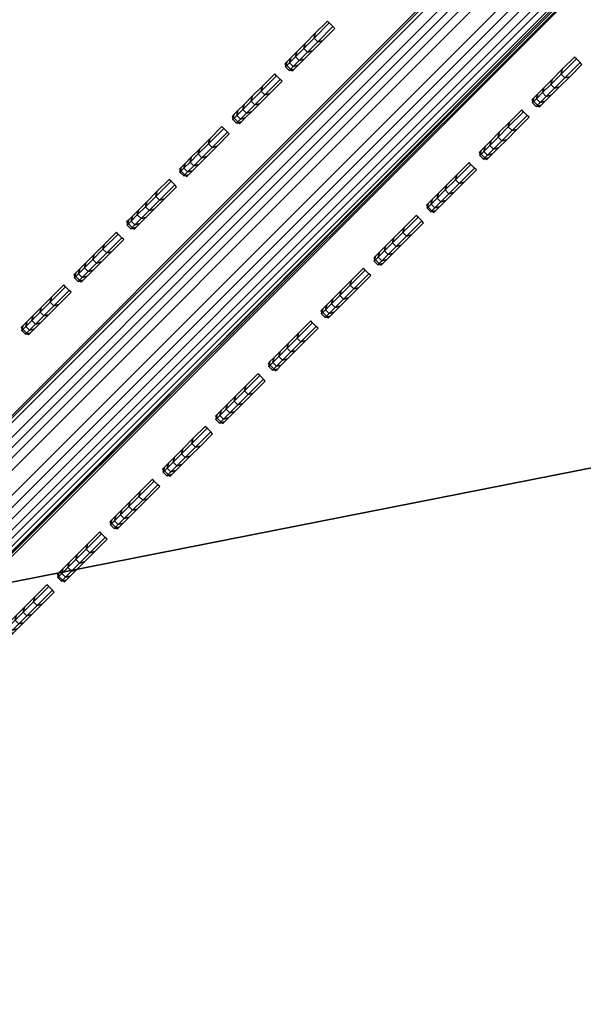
# Model space of a CAD drawing. Header units: inches. Extents: x 0 to 63.6, y -63.6 to 0.
# Tile 367 of 403: x 40.154 to 40.719, y -24.014 to -23.027. Entities that reach past the tile are written whole.
import ezdxf

# ---------------------------------------------------------------- set-up
doc = ezdxf.new("R2010")
doc.units = ezdxf.units.IN
doc.header["$LTSCALE"] = 0.03937
doc.header["$MEASUREMENT"] = 0
for name, color, linetype in [('A-FURN-3-ST', 151, 'Continuous'), ('A-FURN-3-ST-BK', 151, 'Continuous'), ('A-FURN-3-ST-SEAM', 250, 'Continuous'), ('A-FURN-3-STITCH', 15, 'Continuous')]:
    doc.layers.add(name, color=color, linetype=linetype)

msp = doc.modelspace()

# ---------------------------------------------------------------- meshes
at = {"layer": 'A-FURN-3-ST'}
mesh = msp.add_polyface(dxfattribs=at)
corners = [(27.14099, -38.87743, 18), (46.03199, -28.04345, 18), (44.70868, -26.39495, 18), (43.32636, -24.7956, 18), (41.88687, -23.24752, 18), (25.97883, -37.66078, 18), (40.39209, -21.75274, 18), (24.76218, -36.49862, 18), (38.84401, -20.31325, 18), (23.4936, -35.39338, 18), (37.24466, -18.93093, 18), (35.59616, -17.60762, 18), (22.17575, -34.34738, 18), (33.90069, -16.34506, 18), (40.58971, -21.5478, 17.96252), (39.03403, -20.10124, 17.96252), (37.42683, -18.71215, 17.96252), (35.77025, -17.38234, 17.96252), (39.55313, -19.52198, 17.1847), (41.15559, -20.96087, 16.9), (39.57812, -19.49405, 16.9), (37.92446, -18.11434, 17.1847), (37.9484, -18.0855, 16.9), (36.24574, -16.76679, 17.1847), (36.26859, -16.73708, 16.9), (39.4798, -19.60383, 17.45), (37.85418, -18.19882, 17.45), (36.1786, -16.85379, 17.45), (39.36314, -19.73402, 17.67782), (37.74235, -18.33318, 17.67782), (36.07174, -16.99213, 17.67782), (40.77385, -21.35681, 17.85263), (40.93198, -21.19281, 17.67782), (39.2111, -19.90368, 17.85263), (37.59659, -18.50826, 17.85263), (35.93246, -17.17241, 17.85263), (41.15559, -20.96087, 5.5), (39.57812, -19.49405, 5.5), (37.9484, -18.0855, 5.5), (36.26859, -16.73708, 5.5), (24.35796, -36.94203, 5), (40.80854, -21.3208, 5), (25.55456, -38.08505, 5), (42.31881, -22.83107, 5), (43.77323, -24.39521, 5), (39.2444, -19.86639, 5), (23.11029, -35.85498, 5), (37.62847, -18.46975, 5), (35.96287, -17.13272, 5), (21.81417, -34.82619, 5), (34.2498, -15.85709, 5), (45.16987, -26.01114, 5), (46.50689, -27.67674, 5), (47.78252, -29.38981, 5), (39.37212, -19.7239, 5.03806), (40.94135, -21.18306, 5.03806), (37.75091, -18.32271, 5.03806), (37.85471, -18.19806, 5.14645), (39.48038, -19.60311, 5.14645), (37.92406, -18.11476, 5.30866), (39.55272, -19.5224, 5.30866), (36.24534, -16.76722, 5.30866), (36.07988, -16.98133, 5.03806), (36.17908, -16.85299, 5.14645)]
mesh.append_faces([[corners[k] for k in face] for face in [(0, 1, 2), (2, 3, 0), (0, 3, 4), (5, 4, 6), (5, 6, 7), (7, 6, 8), (9, 8, 10), (9, 10, 11), (12, 11, 13), (6, 14, 8), (8, 14, 15), (8, 15, 10), (10, 15, 16), (10, 16, 11), (11, 16, 17), (18, 19, 20), (18, 20, 21), (21, 20, 22), (21, 22, 23), (23, 22, 24), (25, 18, 21, 26), (26, 21, 23, 27), (28, 25, 26, 29), (29, 26, 27, 30), (31, 32, 28, 33), (33, 28, 29, 34), (34, 29, 30, 35), (14, 31, 33, 15), (15, 33, 34, 16), (16, 34, 35, 17), (20, 36, 37), (20, 37, 22), (22, 37, 38), (22, 38, 24), (24, 38, 39), (40, 41, 42), (42, 41, 43), (42, 43, 44), (41, 40, 45), (45, 46, 47), (47, 46, 48), (48, 49, 50), (44, 51, 42), (42, 51, 52), (42, 52, 53), (54, 55, 45), (45, 47, 54), (54, 47, 56), (54, 56, 57, 58), (58, 57, 59, 60), (60, 59, 37), (37, 59, 38), (38, 59, 61), (38, 61, 39), (47, 48, 56), (56, 48, 62), (56, 62, 63, 57), (57, 63, 61, 59), (37, 36, 60)]])
mesh = msp.add_polyface(dxfattribs=at)
corners = [(44.70868, -26.39495, 18), (44.92747, -26.21278, 17.96252), (43.53837, -24.60558, 17.96252), (43.32636, -24.7956, 18), (42.09181, -23.0499, 17.96252), (41.88687, -23.24752, 18), (40.58971, -21.5478, 17.96252), (40.39209, -21.75274, 18), (46.87282, -27.39387, 17.1847), (45.55411, -25.69121, 16.9), (45.52527, -25.71515, 17.1847), (44.14556, -24.06149, 16.9), (44.11763, -24.08648, 17.1847), (44.03578, -24.15981, 17.45), (45.44079, -25.78543, 17.45), (43.90559, -24.27647, 17.67782), (45.30643, -25.89726, 17.67782), (43.73593, -24.42852, 17.85263), (45.13135, -26.04302, 17.85263), (42.67874, -22.48402, 16.9), (42.65175, -22.51003, 17.1847), (42.57264, -22.5863, 17.45), (42.4468, -22.70763, 17.67782), (42.2828, -22.86576, 17.85263), (41.15559, -20.96087, 16.9), (41.12958, -20.98786, 17.1847), (41.05331, -21.06697, 17.45), (40.93198, -21.19281, 17.67782), (40.77385, -21.35681, 17.85263), (39.55313, -19.52198, 17.1847), (39.4798, -19.60383, 17.45), (39.36314, -19.73402, 17.67782), (46.90253, -27.37102, 5.5), (45.55411, -25.69121, 5.5), (44.14556, -24.06149, 5.5), (42.67874, -22.48402, 5.5), (41.15559, -20.96087, 5.5), (39.57812, -19.49405, 16.9), (46.87239, -27.39427, 5.30866), (45.52485, -25.71555, 5.30866), (44.11721, -24.08689, 5.30866), (42.65134, -22.51043, 5.30866), (41.12918, -20.98827, 5.30866), (39.55272, -19.5224, 5.30866), (41.05395, -21.06629, 5.14645), (39.48038, -19.60311, 5.14645), (40.94135, -21.18306, 5.03806), (39.37212, -19.7239, 5.03806), (39.2444, -19.86639, 5), (40.80854, -21.3208, 5), (42.31881, -22.83107, 5), (42.45655, -22.69826, 5.03806), (43.77323, -24.39521, 5), (43.91571, -24.26749, 5.03806), (45.16987, -26.01114, 5), (45.3169, -25.8887, 5.03806), (46.50689, -27.67674, 5), (45.44155, -25.7849, 5.14645), (44.0365, -24.15923, 5.14645), (42.57332, -22.58567, 5.14645)]
mesh.append_faces([[corners[k] for k in face] for face in [(0, 1, 2), (0, 2, 3), (3, 2, 4), (3, 4, 5), (5, 4, 6), (5, 6, 7), (8, 9, 10), (9, 11, 10), (10, 11, 12), (10, 12, 13, 14), (14, 13, 15, 16), (16, 15, 17, 18), (18, 17, 2, 1), (11, 19, 12), (12, 19, 20), (12, 20, 21, 13), (13, 21, 22, 15), (15, 22, 23, 17), (17, 23, 4, 2), (19, 24, 20), (20, 24, 25), (20, 25, 26, 21), (21, 26, 27, 22), (22, 27, 28, 23), (23, 28, 6, 4), (25, 24, 29), (26, 25, 29, 30), (27, 26, 30, 31), (9, 32, 33), (9, 33, 11), (11, 33, 34), (11, 34, 19), (19, 34, 35), (19, 35, 24), (24, 35, 36), (24, 36, 37), (33, 38, 39), (33, 39, 34), (34, 39, 40), (34, 40, 35), (35, 40, 41), (35, 41, 36), (36, 41, 42), (36, 42, 43), (43, 42, 44, 45), (45, 44, 46, 47), (48, 46, 49), (49, 46, 50), (50, 46, 51), (50, 51, 52), (52, 51, 53), (52, 53, 54), (54, 53, 55), (54, 55, 56), (57, 55, 53, 58), (58, 53, 51, 59), (59, 51, 46, 44), (39, 57, 58, 40), (40, 58, 59, 41), (41, 59, 44, 42)]])
mesh = msp.add_polyface(dxfattribs=at)
corners = [(30.95612, -44.38658, 17.96252), (31.19788, -44.23622, 18), (30.04218, -42.98949, 17.96252), (30.2768, -42.82822, 18), (29.06524, -41.6357, 17.96252), (29.29223, -41.46386, 18), (28.02735, -40.32806, 17.96252), (28.24623, -40.14601, 18), (26.93067, -39.06932, 17.96252), (27.14099, -38.87743, 18), (26.73468, -39.24812, 17.85263), (27.82338, -40.49771, 17.85263), (28.85372, -41.79583, 17.85263), (29.82355, -43.13977, 17.85263), (30.73084, -44.52669, 17.85263), (26.56639, -39.40167, 17.67782), (27.64823, -40.64339, 17.67782), (28.67209, -41.93334, 17.67782), (29.63581, -43.26882, 17.67782), (30.53738, -44.64701, 17.67782), (27.42934, -40.82545, 17.1847), (26.91984, -40.28358, 16.9), (27.99136, -41.57911, 16.9), (28.4451, -42.10519, 17.1847), (29.00059, -42.92373, 16.9), (29.40119, -43.43009, 17.1847), (29.94529, -44.31446, 16.9), (30.29563, -44.79737, 17.1847), (30.38894, -44.73933, 17.45), (29.49175, -43.36784, 17.45), (28.53271, -42.03886, 17.45), (27.51383, -40.75518, 17.45), (26.43725, -39.51949, 17.45), (53.50672, -40.76906, 18), (41.88687, -23.24752, 18), (25.97883, -37.66078, 18), (30.68774, -44.55208, 5), (30.52527, -44.65314, 5.03806), (29.7818, -43.1673, 5), (29.62412, -43.27569, 5.03806), (28.81342, -41.82544, 5), (28.66087, -41.94093, 5.03806), (27.78463, -40.52932, 5), (27.63752, -40.65167, 5.03806), (26.69758, -39.28165, 5), (26.55623, -39.41061, 5.03806), (26.91984, -40.28358, 5.5), (27.42949, -40.82471, 5.30866), (27.99136, -41.57911, 5.5), (28.44513, -42.10427, 5.30866), (29.00059, -42.92373, 5.5), (29.40113, -43.42898, 5.30866), (29.94529, -44.31446, 5.5), (30.29549, -44.79606, 5.30866), (30.38753, -44.73881, 5.14645), (29.49045, -43.36758, 5.14645), (28.53154, -42.03885, 5.14645), (27.51281, -40.7554, 5.14645), (26.4364, -39.51994, 5.14645), (54.05893, -40.5344, 5), (25.55456, -38.08505, 5), (52.23881, -36.67065, 5)]
mesh.append_faces([[corners[k] for k in face] for face in [(0, 1, 2), (2, 1, 3), (2, 3, 4), (4, 3, 5), (4, 5, 6), (6, 5, 7), (6, 7, 8), (8, 7, 9), (8, 10, 11, 6), (6, 11, 12, 4), (4, 12, 13, 2), (2, 13, 14, 0), (10, 15, 16, 11), (11, 16, 17, 12), (12, 17, 18, 13), (13, 18, 19, 14), (20, 21, 22), (20, 22, 23), (23, 22, 24), (23, 24, 25), (25, 24, 26), (25, 26, 27), (28, 19, 18, 29), (29, 18, 17, 30), (30, 17, 16, 31), (31, 16, 15, 32), (27, 28, 29, 25), (25, 29, 30, 23), (23, 30, 31, 20), (7, 33, 9), (9, 34, 35), (36, 37, 38), (38, 37, 39), (38, 39, 40), (40, 39, 41), (40, 41, 42), (42, 41, 43), (42, 43, 44), (44, 43, 45), (46, 47, 48), (48, 47, 49), (48, 49, 50), (50, 49, 51), (50, 51, 52), (52, 51, 53), (54, 53, 51, 55), (55, 51, 49, 56), (56, 49, 47, 57), (37, 54, 55, 39), (39, 55, 56, 41), (41, 56, 57, 43), (43, 57, 58, 45), (59, 42, 44), (60, 61, 44), (52, 26, 50), (50, 26, 24), (50, 24, 48), (48, 24, 22), (48, 22, 46), (46, 22, 21)]])
at = {"layer": 'A-FURN-3-ST-BK'}
mesh = msp.add_polyface(dxfattribs=at)
corners = [(41.15556, -20.96083, 16.9), (42.65178, -22.51006, 17.1847), (41.12955, -20.98783, 17.1847), (39.55304, -19.5219, 17.1847), (41.05329, -21.06695, 17.45), (39.47973, -19.60377, 17.45), (40.93196, -21.1928, 17.67782), (39.36309, -19.73397, 17.67782), (40.77384, -21.3568, 17.85263), (39.21106, -19.90364, 17.85263), (40.5897, -21.54779, 17.96252), (39.03401, -20.10122, 17.96252), (38.84401, -20.31325, 18), (40.39209, -21.75274, 18), (37.24466, -18.93093, 18), (37.4268, -18.71212, 17.96252), (37.59652, -18.50821, 17.85263), (39.57801, -19.49395, 16.9), (42.57266, -22.58632, 17.45), (42.44681, -22.70765, 17.67782), (38.17852, -23.97843, 18), (36.64047, -22.55331, 18), (35.04927, -21.1878, 18), (36.32035, -22.9124, 18.6363), (38.86919, -20.28504, 31.54521), (37.26876, -18.9018, 31.54521), (34.7431, -21.55885, 18.6363), (42.27358, -21.36604, 32.96589), (41.75391, -20.34025, 33), (40.74606, -19.89183, 32.96589), (40.15333, -18.85196, 33), (38.23466, -19.54813, 31.88978), (39.77596, -20.93339, 31.88978), (39.90831, -20.79129, 32.20401), (38.36188, -19.40142, 32.20401), (40.07779, -20.60933, 32.47717), (38.52479, -19.21356, 32.47717), (40.27861, -20.39371, 32.69994), (38.71784, -18.99094, 32.69994), (40.50393, -20.15179, 32.86472), (38.93442, -18.74118, 32.86472), (39.16717, -18.47278, 32.96589), (40.41832, -21.72551, 31.54521), (41.26711, -22.3725, 31.88978), (41.40442, -22.23519, 32.20401), (41.58025, -22.05936, 32.47717), (41.7886, -21.85101, 32.69994), (42.02237, -21.61724, 32.86472), (41.32909, -20.78087, 5), (42.76876, -22.39729, 5.03349), (41.24232, -20.87085, 5.03349), (39.74489, -19.30781, 5), (39.66145, -19.40088, 5.03349), (42.70289, -22.4608, 5.125), (41.17881, -20.93672, 5.125), (39.60036, -19.46901, 5.125), (42.67878, -22.48405, 5.25), (41.15556, -20.96083, 5.25), (39.57801, -19.49395, 5.25), (42.67878, -22.48405, 16.9)]
mesh.append_faces([[corners[k] for k in face] for face in [(0, 1, 2), (0, 2, 3), (3, 2, 4, 5), (5, 4, 6, 7), (7, 6, 8, 9), (9, 8, 10, 11), (11, 10, 12), (12, 10, 13), (12, 14, 11), (11, 14, 15), (11, 15, 16, 9), (17, 0, 3), (18, 19, 6, 4), (1, 18, 4, 2), (13, 20, 12), (12, 21, 14), (14, 21, 22), (23, 24, 25), (23, 25, 26), (27, 28, 29), (29, 28, 30), (25, 24, 31), (31, 24, 32), (31, 32, 33, 34), (34, 33, 35, 36), (36, 35, 37, 38), (38, 37, 39, 40), (40, 39, 29, 41), (24, 42, 32), (32, 42, 43), (32, 43, 44, 33), (33, 44, 45, 35), (35, 45, 46, 37), (37, 46, 47, 39), (39, 47, 27, 29), (48, 49, 50), (48, 50, 51), (51, 50, 52), (49, 53, 54, 50), (50, 54, 55, 52), (54, 56, 57), (54, 57, 55), (55, 57, 58), (57, 59, 0), (57, 0, 58), (58, 0, 17)]])
mesh = msp.add_polyface(dxfattribs=at)
corners = [(40.39209, -21.75274, 18), (40.5897, -21.54779, 17.96252), (41.88687, -23.24752, 18), (42.09182, -23.04991, 17.96252), (42.28281, -22.86577, 17.85263), (40.77384, -21.3568, 17.85263), (42.44681, -22.70765, 17.67782), (40.93196, -21.1928, 17.67782), (43.32636, -24.7956, 18), (41.0863, -26.99914, 18), (39.66118, -25.46109, 18), (38.17852, -23.97843, 18), (38.84401, -20.31325, 18), (36.64047, -22.55331, 18), (42.45182, -28.59034, 18), (41.57476, -27.83033, 18.03372), (40.21481, -26.30953, 18.03372), (38.79926, -24.84035, 18.03372), (37.33008, -23.4248, 18.03372), (35.80928, -22.06485, 18.03372), (36.32035, -22.9124, 18.6363), (35.6022, -22.30527, 18.45343), (37.1142, -23.65736, 18.45343), (37.84491, -24.32503, 18.6363), (38.57489, -25.06472, 18.45343), (39.31458, -25.7947, 18.6363), (39.98225, -26.52541, 18.45343), (40.72721, -27.31926, 18.6363), (41.33434, -28.03741, 18.45343), (42.08076, -28.89651, 18.6363), (42.66866, -29.56718, 18.27683), (42.62928, -29.59863, 18.45343), (41.37252, -28.00452, 18.27683), (40.01918, -26.49113, 18.27683), (38.61052, -25.02909, 18.27683), (37.14848, -23.62043, 18.27683), (35.63509, -22.26709, 18.27683), (41.45643, -27.93224, 18.13035), (40.10035, -26.41578, 18.13035), (38.68883, -24.95078, 18.13035), (37.22383, -23.53926, 18.13035), (35.70737, -22.18318, 18.13035), (43.35457, -24.77042, 31.54521), (41.9141, -23.22129, 31.54521), (40.41832, -21.72551, 31.54521), (38.86919, -20.28504, 31.54521), (41.26711, -22.3725, 31.88978), (42.70622, -23.86365, 31.88978)]
mesh.append_faces([[corners[k] for k in face] for face in [(0, 1, 2), (2, 1, 3), (4, 3, 1, 5), (6, 4, 5, 7), (8, 9, 10), (8, 10, 2), (2, 10, 11), (2, 11, 0), (12, 11, 13), (14, 15, 9), (9, 15, 16), (9, 16, 10), (10, 16, 17), (10, 17, 11), (11, 17, 18), (11, 18, 13), (13, 18, 19), (20, 21, 22), (20, 22, 23), (23, 22, 24), (23, 24, 25), (25, 24, 26), (25, 26, 27), (27, 26, 28), (27, 28, 29), (30, 31, 28, 32), (32, 28, 26, 33), (33, 26, 24, 34), (34, 24, 22, 35), (35, 22, 21, 36), (37, 32, 33, 38), (38, 33, 34, 39), (39, 34, 35, 40), (40, 35, 36, 41), (15, 37, 38, 16), (16, 38, 39, 17), (17, 39, 40, 18), (18, 40, 41, 19), (27, 42, 25), (25, 42, 43), (25, 43, 44), (25, 44, 23), (23, 44, 45), (23, 45, 20), (44, 43, 46), (46, 43, 47)]])
at = {"layer": 'A-FURN-3-ST-SEAM'}
mesh = msp.add_polyface(dxfattribs=at)
corners = [(41.22897, -22.43255, 31.85551), (41.20501, -22.40692, 31.85496), (41.12752, -22.48441, 31.55892), (41.15144, -22.51009, 31.55928), (39.39917, -24.21276, 22.95239), (39.42309, -24.23844, 22.95275), (39.40596, -24.16331, 22.9411), (39.39771, -24.17842, 22.94579), (41.12606, -22.45007, 31.55232), (41.13431, -22.43496, 31.54763), (41.20264, -22.3735, 31.84486), (41.21023, -22.35904, 31.83769), (41.22273, -22.34879, 31.83029), (41.14748, -22.42404, 31.54279), (39.41913, -24.15239, 22.93626), (39.48262, -24.16643, 22.92633), (39.46942, -24.15462, 22.92661), (41.19777, -22.42627, 31.53314), (41.21097, -22.43808, 31.53286), (41.27169, -22.35236, 31.81553), (41.28485, -22.3642, 31.8151), (41.29546, -22.39673, 31.82223), (41.29238, -22.41306, 31.82854), (41.21728, -22.48816, 31.54165), (41.22094, -22.47125, 31.53752), (39.48893, -24.21651, 22.93512), (39.49259, -24.1996, 22.93099), (39.47956, -24.23076, 22.93986), (41.20791, -22.50241, 31.54639), (41.28362, -22.4267, 31.83566), (39.4905, -24.18219, 22.92791), (41.21885, -22.45385, 31.53444), (41.29295, -22.37975, 31.81752), (39.4572, -24.24314, 22.94684), (41.18555, -22.51479, 31.55337), (41.26226, -22.43807, 31.84647), (41.37445, -22.32588, 32.12955), (41.25555, -22.34564, 31.81859), (41.18136, -22.41983, 31.53514), (39.45301, -24.14818, 22.92861), (41.20069, -22.39016, 31.85092), (41.12357, -22.46728, 31.55628), (39.39522, -24.19563, 22.94975), (41.24535, -22.43845, 31.8521), (41.16812, -22.51568, 31.55705), (39.43977, -24.24403, 22.95052)]
mesh.append_faces([[corners[k] for k in face] for face in [(0, 1, 2, 3), (3, 2, 4, 5), (6, 7, 8, 9), (9, 8, 10, 11), (11, 12, 13, 9), (9, 13, 14, 6), (15, 16, 17, 18), (18, 17, 19, 20), (21, 22, 23, 24), (24, 23, 25, 26), (27, 25, 28), (28, 25, 23), (28, 23, 29), (29, 23, 22), (26, 30, 31, 24), (24, 31, 32, 21), (33, 27, 34), (34, 27, 28), (34, 28, 35), (35, 28, 29), (35, 29, 36), (20, 32, 31, 18), (18, 31, 30, 15), (37, 19, 17, 38), (38, 17, 16, 39), (13, 38, 39, 14), (40, 10, 8, 41), (41, 8, 7, 42), (1, 40, 41, 2), (2, 41, 42, 4), (43, 0, 3, 44), (44, 3, 5, 45), (35, 43, 44, 34), (34, 44, 45, 33)]])
at = {"layer": 'A-FURN-3-STITCH'}
mesh = msp.add_polymesh((7, 4), dxfattribs=at)
for k, corner in enumerate([(40.4196, -23.07073, 28.16061), (40.42146, -23.07255, 28.1606), (40.42515, -23.07624, 28.1606), (40.42697, -23.0781, 28.16061), (40.42144, -23.0689, 28.19962), (40.4202, -23.07382, 28.20079), (40.42388, -23.0775, 28.20079), (40.4288, -23.07626, 28.19962), (40.42543, -23.0649, 28.23831), (40.42419, -23.06982, 28.23948), (40.42788, -23.07351, 28.23948), (40.4328, -23.07227, 28.23831), (40.43156, -23.05878, 28.27644), (40.43032, -23.0637, 28.27761), (40.434, -23.06738, 28.27761), (40.43892, -23.06614, 28.27644), (40.43978, -23.05056, 28.31378), (40.43854, -23.05548, 28.31495), (40.44222, -23.05916, 28.31495), (40.44714, -23.05792, 28.31378), (40.45005, -23.04029, 28.35008), (40.44881, -23.04521, 28.35125), (40.45249, -23.04889, 28.35125), (40.45741, -23.04765, 28.35008), (40.46229, -23.02804, 28.38514), (40.4641, -23.02992, 28.38515), (40.46778, -23.0336, 28.38515), (40.46966, -23.03541, 28.38514)]):
    mesh.set_mesh_vertex(divmod(k, 4), corner)
mesh = msp.add_polymesh((7, 4), dxfattribs=at)
for k, corner in enumerate([(40.66733, -23.10682, 28.68754), (40.66919, -23.10865, 28.68753), (40.67287, -23.11233, 28.68753), (40.6747, -23.11419, 28.68754), (40.66917, -23.10499, 28.72655), (40.66793, -23.10991, 28.72772), (40.67161, -23.11359, 28.72772), (40.67653, -23.11235, 28.72655), (40.67316, -23.101, 28.76524), (40.67192, -23.10592, 28.76642), (40.6756, -23.1096, 28.76642), (40.68052, -23.10836, 28.76524), (40.67929, -23.09487, 28.80337), (40.67805, -23.09979, 28.80454), (40.68173, -23.10347, 28.80454), (40.68665, -23.10223, 28.80337), (40.68751, -23.08665, 28.84071), (40.68627, -23.09157, 28.84188), (40.68995, -23.09525, 28.84188), (40.69487, -23.09401, 28.84071), (40.69777, -23.07638, 28.87701), (40.69654, -23.0813, 28.87818), (40.70022, -23.08499, 28.87818), (40.70514, -23.08375, 28.87701), (40.71002, -23.06413, 28.91207), (40.71183, -23.06601, 28.91208), (40.71551, -23.06969, 28.91208), (40.71739, -23.0715, 28.91207)]):
    mesh.set_mesh_vertex(divmod(k, 4), corner)
mesh = msp.add_polymesh((7, 4), dxfattribs=at)
for k, corner in enumerate([(40.36669, -23.12364, 27.89714), (40.36856, -23.12546, 27.89713), (40.37224, -23.12914, 27.89713), (40.37406, -23.13101, 27.89714), (40.36853, -23.12181, 27.93616), (40.36729, -23.12673, 27.93733), (40.37097, -23.13041, 27.93733), (40.37589, -23.12917, 27.93616), (40.37252, -23.11781, 27.97485), (40.37129, -23.12273, 27.97602), (40.37497, -23.12641, 27.97602), (40.37989, -23.12518, 27.97485), (40.37865, -23.11169, 28.01298), (40.37741, -23.11661, 28.01415), (40.38109, -23.12029, 28.01415), (40.38601, -23.11905, 28.01298), (40.38687, -23.10346, 28.05031), (40.38563, -23.10839, 28.05148), (40.38931, -23.11207, 28.05148), (40.39424, -23.11083, 28.05031), (40.39714, -23.0932, 28.08662), (40.3959, -23.09812, 28.08779), (40.39958, -23.1018, 28.08779), (40.4045, -23.10056, 28.08662), (40.40938, -23.08095, 28.12167), (40.41119, -23.08283, 28.12169), (40.41487, -23.08651, 28.12169), (40.41675, -23.08832, 28.12167)]):
    mesh.set_mesh_vertex(divmod(k, 4), corner)
mesh = msp.add_polymesh((7, 4), dxfattribs=at)
for k, corner in enumerate([(40.61442, -23.15973, 28.42407), (40.61628, -23.16156, 28.42406), (40.61997, -23.16524, 28.42406), (40.62179, -23.1671, 28.42407), (40.61626, -23.1579, 28.46309), (40.61502, -23.16282, 28.46426), (40.6187, -23.1665, 28.46426), (40.62362, -23.16526, 28.46309), (40.62025, -23.1539, 28.50178), (40.61901, -23.15883, 28.50295), (40.6227, -23.16251, 28.50295), (40.62762, -23.16127, 28.50178), (40.62638, -23.14778, 28.53991), (40.62514, -23.1527, 28.54108), (40.62882, -23.15638, 28.54108), (40.63374, -23.15514, 28.53991), (40.6346, -23.13956, 28.57724), (40.63336, -23.14448, 28.57841), (40.63704, -23.14816, 28.57841), (40.64196, -23.14692, 28.57724), (40.64486, -23.12929, 28.61355), (40.64363, -23.13421, 28.61472), (40.64731, -23.13789, 28.61472), (40.65223, -23.13666, 28.61355), (40.65711, -23.11704, 28.6486), (40.65892, -23.11892, 28.64862), (40.6626, -23.1226, 28.64862), (40.66448, -23.12441, 28.6486)]):
    mesh.set_mesh_vertex(divmod(k, 4), corner)
mesh = msp.add_polymesh((7, 4), dxfattribs=at)
for k, corner in enumerate([(40.31379, -23.17655, 27.63368), (40.31565, -23.17837, 27.63367), (40.31933, -23.18205, 27.63367), (40.32115, -23.18391, 27.63368), (40.31562, -23.17471, 27.67269), (40.31438, -23.17963, 27.67386), (40.31807, -23.18332, 27.67386), (40.32299, -23.18208, 27.67269), (40.31961, -23.17072, 27.71138), (40.31838, -23.17564, 27.71255), (40.32206, -23.17932, 27.71255), (40.32698, -23.17809, 27.71138), (40.32574, -23.16459, 27.74951), (40.3245, -23.16952, 27.75068), (40.32818, -23.1732, 27.75068), (40.33311, -23.17196, 27.74951), (40.33396, -23.15637, 27.78685), (40.33272, -23.16129, 27.78802), (40.33641, -23.16498, 27.78802), (40.34133, -23.16374, 27.78685), (40.34423, -23.14611, 27.82315), (40.34299, -23.15103, 27.82432), (40.34667, -23.15471, 27.82432), (40.35159, -23.15347, 27.82315), (40.35648, -23.13386, 27.85821), (40.35828, -23.13574, 27.85822), (40.36196, -23.13942, 27.85822), (40.36384, -23.14122, 27.85821)]):
    mesh.set_mesh_vertex(divmod(k, 4), corner)
mesh = msp.add_polymesh((7, 4), dxfattribs=at)
for k, corner in enumerate([(40.56151, -23.21264, 28.16061), (40.56337, -23.21446, 28.1606), (40.56706, -23.21815, 28.1606), (40.56888, -23.22001, 28.16061), (40.56335, -23.21081, 28.19962), (40.56211, -23.21573, 28.20079), (40.56579, -23.21941, 28.20079), (40.57071, -23.21817, 28.19962), (40.56734, -23.20681, 28.23831), (40.5661, -23.21173, 28.23948), (40.56979, -23.21542, 28.23948), (40.57471, -23.21418, 28.23831), (40.57347, -23.20069, 28.27644), (40.57223, -23.20561, 28.27761), (40.57591, -23.20929, 28.27761), (40.58083, -23.20805, 28.27644), (40.58169, -23.19247, 28.31378), (40.58045, -23.19739, 28.31495), (40.58413, -23.20107, 28.31495), (40.58905, -23.19983, 28.31378), (40.59196, -23.1822, 28.35008), (40.59072, -23.18712, 28.35125), (40.5944, -23.1908, 28.35125), (40.59932, -23.18956, 28.35008), (40.6042, -23.16995, 28.38514), (40.60601, -23.17183, 28.38515), (40.60969, -23.17551, 28.38515), (40.61157, -23.17732, 28.38514)]):
    mesh.set_mesh_vertex(divmod(k, 4), corner)
mesh = msp.add_polymesh((7, 4), dxfattribs=at)
for k, corner in enumerate([(40.26088, -23.22946, 27.37021), (40.26274, -23.23128, 27.3702), (40.26642, -23.23496, 27.3702), (40.26824, -23.23682, 27.37021), (40.26271, -23.22762, 27.40923), (40.26147, -23.23254, 27.4104), (40.26516, -23.23623, 27.4104), (40.27008, -23.23499, 27.40923), (40.26671, -23.22363, 27.44792), (40.26547, -23.22855, 27.44909), (40.26915, -23.23223, 27.44909), (40.27407, -23.23099, 27.44792), (40.27283, -23.2175, 27.48605), (40.27159, -23.22242, 27.48722), (40.27528, -23.22611, 27.48722), (40.2802, -23.22487, 27.48605), (40.28105, -23.20928, 27.52338), (40.27982, -23.2142, 27.52455), (40.2835, -23.21788, 27.52455), (40.28842, -23.21665, 27.52338), (40.29132, -23.19902, 27.55969), (40.29008, -23.20394, 27.56086), (40.29376, -23.20762, 27.56086), (40.29868, -23.20638, 27.55969), (40.30357, -23.18677, 27.59474), (40.30537, -23.18864, 27.59476), (40.30906, -23.19233, 27.59476), (40.31093, -23.19413, 27.59474)]):
    mesh.set_mesh_vertex(divmod(k, 4), corner)
mesh = msp.add_polymesh((7, 4), dxfattribs=at)
for k, corner in enumerate([(40.50861, -23.26555, 27.89714), (40.51047, -23.26737, 27.89713), (40.51415, -23.27105, 27.89713), (40.51597, -23.27292, 27.89714), (40.51044, -23.26372, 27.93616), (40.5092, -23.26864, 27.93733), (40.51288, -23.27232, 27.93733), (40.51781, -23.27108, 27.93616), (40.51443, -23.25972, 27.97485), (40.5132, -23.26464, 27.97602), (40.51688, -23.26833, 27.97602), (40.5218, -23.26709, 27.97485), (40.52056, -23.2536, 28.01298), (40.51932, -23.25852, 28.01415), (40.523, -23.2622, 28.01415), (40.52792, -23.26096, 28.01298), (40.52878, -23.24537, 28.05031), (40.52754, -23.2503, 28.05148), (40.53123, -23.25398, 28.05148), (40.53615, -23.25274, 28.05031), (40.53905, -23.23511, 28.08662), (40.53781, -23.24003, 28.08779), (40.54149, -23.24371, 28.08779), (40.54641, -23.24247, 28.08662), (40.5513, -23.22286, 28.12167), (40.5531, -23.22474, 28.12169), (40.55678, -23.22842, 28.12169), (40.55866, -23.23023, 28.12167)]):
    mesh.set_mesh_vertex(divmod(k, 4), corner)
mesh = msp.add_polymesh((7, 4), dxfattribs=at)
for k, corner in enumerate([(40.20797, -23.28237, 27.10675), (40.20983, -23.28419, 27.10674), (40.21351, -23.28787, 27.10674), (40.21533, -23.28973, 27.10675), (40.2098, -23.28053, 27.14576), (40.20857, -23.28545, 27.14693), (40.21225, -23.28913, 27.14693), (40.21717, -23.2879, 27.14576), (40.2138, -23.27654, 27.18445), (40.21256, -23.28146, 27.18562), (40.21624, -23.28514, 27.18562), (40.22116, -23.2839, 27.18445), (40.21992, -23.27041, 27.22258), (40.21869, -23.27533, 27.22375), (40.22237, -23.27901, 27.22375), (40.22729, -23.27778, 27.22258), (40.22815, -23.26219, 27.25992), (40.22691, -23.26711, 27.26109), (40.23059, -23.27079, 27.26109), (40.23551, -23.26955, 27.25992), (40.23841, -23.25192, 27.29622), (40.23717, -23.25684, 27.29739), (40.24086, -23.26053, 27.29739), (40.24578, -23.25929, 27.29622), (40.25066, -23.23968, 27.33128), (40.25247, -23.24155, 27.33129), (40.25615, -23.24523, 27.33129), (40.25802, -23.24704, 27.33128)]):
    mesh.set_mesh_vertex(divmod(k, 4), corner)
mesh = msp.add_polymesh((7, 4), dxfattribs=at)
for k, corner in enumerate([(40.4557, -23.31846, 27.63368), (40.45756, -23.32028, 27.63367), (40.46124, -23.32396, 27.63367), (40.46306, -23.32582, 27.63368), (40.45753, -23.31662, 27.67269), (40.45629, -23.32154, 27.67386), (40.45998, -23.32523, 27.67386), (40.4649, -23.32399, 27.67269), (40.46153, -23.31263, 27.71138), (40.46029, -23.31755, 27.71255), (40.46397, -23.32123, 27.71255), (40.46889, -23.32, 27.71138), (40.46765, -23.3065, 27.74951), (40.46641, -23.31143, 27.75068), (40.4701, -23.31511, 27.75068), (40.47502, -23.31387, 27.74951), (40.47587, -23.29828, 27.78685), (40.47463, -23.3032, 27.78802), (40.47832, -23.30689, 27.78802), (40.48324, -23.30565, 27.78685), (40.48614, -23.28802, 27.82315), (40.4849, -23.29294, 27.82432), (40.48858, -23.29662, 27.82432), (40.4935, -23.29538, 27.82315), (40.49839, -23.27577, 27.85821), (40.50019, -23.27765, 27.85822), (40.50387, -23.28133, 27.85822), (40.50575, -23.28313, 27.85821)]):
    mesh.set_mesh_vertex(divmod(k, 4), corner)
mesh = msp.add_polymesh((7, 4), dxfattribs=at)
for k, corner in enumerate([(40.15506, -23.33528, 26.84328), (40.15692, -23.3371, 26.84327), (40.1606, -23.34078, 26.84327), (40.16242, -23.34264, 26.84328), (40.1569, -23.33344, 26.8823), (40.15566, -23.33836, 26.88347), (40.15934, -23.34204, 26.88347), (40.16426, -23.3408, 26.8823), (40.16089, -23.32945, 26.92099), (40.15965, -23.33437, 26.92216), (40.16333, -23.33805, 26.92216), (40.16825, -23.33681, 26.92099), (40.16702, -23.32332, 26.95912), (40.16578, -23.32824, 26.96029), (40.16946, -23.33192, 26.96029), (40.17438, -23.33068, 26.95912), (40.17524, -23.3151, 26.99645), (40.174, -23.32002, 26.99762), (40.17768, -23.3237, 26.99762), (40.1826, -23.32246, 26.99645), (40.1855, -23.30483, 27.03276), (40.18426, -23.30975, 27.03393), (40.18795, -23.31344, 27.03393), (40.19287, -23.3122, 27.03276), (40.19775, -23.29259, 27.06781), (40.19956, -23.29446, 27.06783), (40.20324, -23.29814, 27.06783), (40.20511, -23.29995, 27.06781)]):
    mesh.set_mesh_vertex(divmod(k, 4), corner)
mesh = msp.add_polymesh((7, 4), dxfattribs=at)
for k, corner in enumerate([(40.40279, -23.37137, 27.37021), (40.40465, -23.37319, 27.3702), (40.40833, -23.37687, 27.3702), (40.41015, -23.37873, 27.37021), (40.40462, -23.36953, 27.40923), (40.40338, -23.37445, 27.4104), (40.40707, -23.37814, 27.4104), (40.41199, -23.3769, 27.40923), (40.40862, -23.36554, 27.44792), (40.40738, -23.37046, 27.44909), (40.41106, -23.37414, 27.44909), (40.41598, -23.3729, 27.44792), (40.41474, -23.35941, 27.48605), (40.4135, -23.36433, 27.48722), (40.41719, -23.36802, 27.48722), (40.42211, -23.36678, 27.48605), (40.42296, -23.35119, 27.52338), (40.42173, -23.35611, 27.52455), (40.42541, -23.35979, 27.52455), (40.43033, -23.35856, 27.52338), (40.43323, -23.34093, 27.55969), (40.43199, -23.34585, 27.56086), (40.43567, -23.34953, 27.56086), (40.44059, -23.34829, 27.55969), (40.44548, -23.32868, 27.59474), (40.44728, -23.33055, 27.59476), (40.45097, -23.33424, 27.59476), (40.45284, -23.33604, 27.59474)]):
    mesh.set_mesh_vertex(divmod(k, 4), corner)
mesh = msp.add_polymesh((7, 4), dxfattribs=at)
for k, corner in enumerate([(40.34988, -23.42428, 27.10675), (40.35174, -23.4261, 27.10674), (40.35542, -23.42978, 27.10674), (40.35724, -23.43164, 27.10675), (40.35171, -23.42244, 27.14576), (40.35048, -23.42736, 27.14693), (40.35416, -23.43104, 27.14693), (40.35908, -23.42981, 27.14576), (40.35571, -23.41845, 27.18445), (40.35447, -23.42337, 27.18562), (40.35815, -23.42705, 27.18562), (40.36307, -23.42581, 27.18445), (40.36183, -23.41232, 27.22258), (40.3606, -23.41724, 27.22375), (40.36428, -23.42093, 27.22375), (40.3692, -23.41969, 27.22258), (40.37006, -23.4041, 27.25992), (40.36882, -23.40902, 27.26109), (40.3725, -23.4127, 27.26109), (40.37742, -23.41147, 27.25992), (40.38032, -23.39383, 27.29622), (40.37908, -23.39876, 27.29739), (40.38277, -23.40244, 27.29739), (40.38769, -23.4012, 27.29622), (40.39257, -23.38159, 27.33128), (40.39438, -23.38346, 27.33129), (40.39806, -23.38715, 27.33129), (40.39993, -23.38895, 27.33128)]):
    mesh.set_mesh_vertex(divmod(k, 4), corner)
mesh = msp.add_polymesh((7, 4), dxfattribs=at)
for k, corner in enumerate([(40.29697, -23.47719, 26.84328), (40.29883, -23.47901, 26.84327), (40.30251, -23.48269, 26.84327), (40.30434, -23.48455, 26.84328), (40.29881, -23.47535, 26.8823), (40.29757, -23.48027, 26.88347), (40.30125, -23.48395, 26.88347), (40.30617, -23.48271, 26.8823), (40.3028, -23.47136, 26.92099), (40.30156, -23.47628, 26.92216), (40.30524, -23.47996, 26.92216), (40.31016, -23.47872, 26.92099), (40.30893, -23.46523, 26.95912), (40.30769, -23.47015, 26.96029), (40.31137, -23.47383, 26.96029), (40.31629, -23.4726, 26.95912), (40.31715, -23.45701, 26.99645), (40.31591, -23.46193, 26.99762), (40.31959, -23.46561, 26.99762), (40.32451, -23.46437, 26.99645), (40.32741, -23.44674, 27.03276), (40.32617, -23.45166, 27.03393), (40.32986, -23.45535, 27.03393), (40.33478, -23.45411, 27.03276), (40.33966, -23.4345, 27.06781), (40.34147, -23.43637, 27.06783), (40.34515, -23.44005, 27.06783), (40.34703, -23.44186, 27.06781)]):
    mesh.set_mesh_vertex(divmod(k, 4), corner)
mesh = msp.add_polymesh((7, 4), dxfattribs=at)
for k, corner in enumerate([(40.24406, -23.53009, 26.57982), (40.24592, -23.53192, 26.57981), (40.2496, -23.5356, 26.57981), (40.25143, -23.53746, 26.57982), (40.2459, -23.52826, 26.61883), (40.24466, -23.53318, 26.62), (40.24834, -23.53686, 26.62), (40.25326, -23.53562, 26.61883), (40.24989, -23.52427, 26.65752), (40.24865, -23.52919, 26.65869), (40.25233, -23.53287, 26.65869), (40.25726, -23.53163, 26.65752), (40.25602, -23.51814, 26.69565), (40.25478, -23.52306, 26.69682), (40.25846, -23.52674, 26.69682), (40.26338, -23.5255, 26.69565), (40.26424, -23.50992, 26.73299), (40.263, -23.51484, 26.73416), (40.26668, -23.51852, 26.73416), (40.2716, -23.51728, 26.73299), (40.2745, -23.49965, 26.76929), (40.27327, -23.50457, 26.77046), (40.27695, -23.50825, 26.77046), (40.28187, -23.50702, 26.76929), (40.28675, -23.4874, 26.80435), (40.28856, -23.48928, 26.80436), (40.29224, -23.49296, 26.80436), (40.29412, -23.49477, 26.80435)]):
    mesh.set_mesh_vertex(divmod(k, 4), corner)
mesh = msp.add_polymesh((7, 4), dxfattribs=at)
for k, corner in enumerate([(40.19115, -23.583, 26.31635), (40.19301, -23.58482, 26.31634), (40.1967, -23.58851, 26.31634), (40.19852, -23.59037, 26.31635), (40.19299, -23.58117, 26.35537), (40.19175, -23.58609, 26.35654), (40.19543, -23.58977, 26.35654), (40.20035, -23.58853, 26.35537), (40.19698, -23.57717, 26.39406), (40.19574, -23.58209, 26.39523), (40.19943, -23.58578, 26.39523), (40.20435, -23.58454, 26.39406), (40.20311, -23.57105, 26.43219), (40.20187, -23.57597, 26.43336), (40.20555, -23.57965, 26.43336), (40.21047, -23.57841, 26.43219), (40.21133, -23.56283, 26.46952), (40.21009, -23.56775, 26.47069), (40.21377, -23.57143, 26.47069), (40.21869, -23.57019, 26.46952), (40.2216, -23.55256, 26.50583), (40.22036, -23.55748, 26.507), (40.22404, -23.56116, 26.507), (40.22896, -23.55993, 26.50583), (40.23384, -23.54031, 26.54088), (40.23565, -23.54219, 26.5409), (40.23933, -23.54587, 26.5409), (40.24121, -23.54768, 26.54088)]):
    mesh.set_mesh_vertex(divmod(k, 4), corner)
mesh = msp.add_polymesh((7, 4), dxfattribs=at)
for k, corner in enumerate([(40.13824, -23.63591, 26.05289), (40.14011, -23.63773, 26.05288), (40.14379, -23.64142, 26.05288), (40.14561, -23.64328, 26.05289), (40.14008, -23.63408, 26.0919), (40.13884, -23.639, 26.09307), (40.14252, -23.64268, 26.09307), (40.14744, -23.64144, 26.0919), (40.14407, -23.63008, 26.13059), (40.14283, -23.635, 26.13176), (40.14652, -23.63869, 26.13176), (40.15144, -23.63745, 26.13059), (40.1502, -23.62396, 26.16872), (40.14896, -23.62888, 26.16989), (40.15264, -23.63256, 26.16989), (40.15756, -23.63132, 26.16872), (40.15842, -23.61574, 26.20605), (40.15718, -23.62066, 26.20723), (40.16086, -23.62434, 26.20723), (40.16579, -23.6231, 26.20605), (40.16869, -23.60547, 26.24236), (40.16745, -23.61039, 26.24353), (40.17113, -23.61407, 26.24353), (40.17605, -23.61283, 26.24236), (40.18093, -23.59322, 26.27742), (40.18274, -23.5951, 26.27743), (40.18642, -23.59878, 26.27743), (40.1883, -23.60059, 26.27742)]):
    mesh.set_mesh_vertex(divmod(k, 4), corner)

doc.saveas('drawing.dxf')
